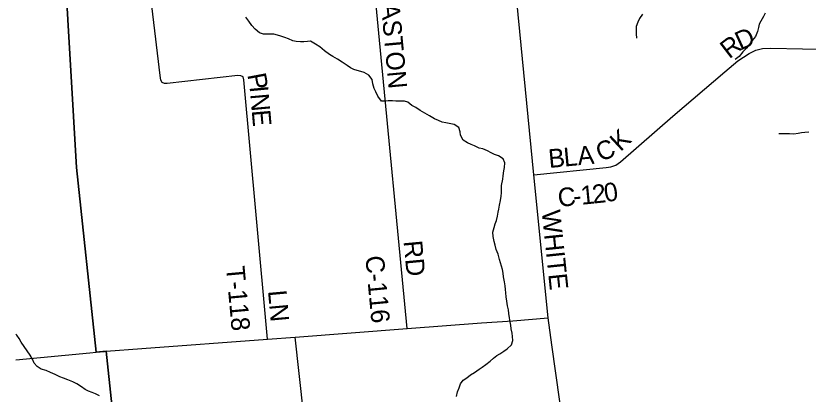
# Model space of a CAD drawing. Extents: x 114843 to 284848, y 317643 to 566895.
# Drawn here: x 114843 to 127623, y 496679 to 502773 of the extents above; entities that cross this region are included whole.
import ezdxf

# ---------------------------------------------------------------- set-up
doc = ezdxf.new("R2010")
doc.units = 0
for name, color, linetype in [('GM_X_County_Road', 7, 'Continuous'), ('GM_X_County_Road_Text', 7, 'Continuous'), ('GM_X_Minor_River', 7, 'Continuous'), ('GM_X_Township', 7, 'Continuous'), ('GM_X_Township_Road', 7, 'Continuous'), ('GM_X_Township_Road_Text', 7, 'Continuous')]:
    doc.layers.add(name, color=color, linetype=linetype)

msp = doc.modelspace()

# ---------------------------------------------------------------- linework, layer by layer
at = {"layer": 'GM_X_County_Road'}
for p, q in [((120089, 490833), (119349, 497598)), ((114843, 497230), (116035, 497345))]:
    msp.add_line(p, q, dxfattribs=at)
for points in [[(121157, 497734), (120698, 502496), (120596, 503572), (120490, 504780)], [(124347, 491390), (123488, 497476), (123431, 497909), (123200, 500213), (122812, 504177)], [(123200, 500213), (124367, 500328), (124438, 500340), (124521, 500367), (124598, 500424), (125439, 501156), (126280, 501874), (126487, 502047), (126673, 502167), (126778, 502218), (126886, 502248), (127021, 502253), (127530, 502244), (127850, 502234), (128029, 502247), (128164, 502281), (128669, 502431), (128769, 502455), (128883, 502473), (129145, 502502), (130245, 502620)], [(116273, 497367), (116302, 497369), (116873, 497414), (118904, 497565), (119349, 497598), (121157, 497734), (122355, 497826), (122862, 497861), (123431, 497909)], [(116035, 497345), (116138, 497355), (116273, 497367)]]:
    msp.add_lwpolyline(points, dxfattribs=at)
at = {"layer": 'GM_X_Minor_River'}
for points in [[(119491, 502353), (119433, 502353), (119363, 502359), (119309, 502371), (119241, 502402), (119183, 502426), (119119, 502444), (119062, 502462), (119006, 502478), (118950, 502477), (118898, 502479), (118836, 502479), (118772, 502501), (118706, 502557), (118652, 502620), (118603, 502690), (118555, 502750)], [(124949, 502798), (124905, 502728), (124875, 502674), (124851, 502601), (124850, 502535), (124850, 502481), (124852, 502415)], [(126929, 502817), (126903, 502765), (126857, 502690), (126831, 502638), (126820, 502586), (126806, 502520), (126776, 502442), (126720, 502375), (126680, 502323), (126628, 502251), (126571, 502191), (126509, 502120), (126445, 502068)], [(122840, 497475), (122859, 497546), (122853, 497608), (122847, 497662), (122833, 497730), (122827, 497790), (122818, 497842), (122808, 497908), (122794, 497976), (122788, 498036), (122776, 498102), (122763, 498176), (122751, 498248), (122745, 498310), (122741, 498363), (122735, 498423), (122724, 498487), (122710, 498571), (122704, 498629), (122692, 498687), (122675, 498741), (122661, 498793), (122647, 498849), (122625, 498935), (122591, 499011), (122572, 499081), (122560, 499137), (122542, 499219), (122538, 499287), (122557, 499364), (122577, 499422), (122595, 499474), (122611, 499546), (122623, 499608), (122633, 499660), (122644, 499725), (122658, 499801), (122670, 499867), (122676, 499921), (122678, 499983), (122679, 500041), (122699, 500141), (122705, 500198), (122715, 500274), (122725, 500330), (122728, 500404), (122702, 500468), (122628, 500518), (122562, 500540), (122508, 500567), (122451, 500601), (122373, 500631), (122319, 500643), (122241, 500679), (122185, 500701), (122129, 500726), (122060, 500772), (122016, 500852), (122010, 500904), (121990, 500972), (121912, 501024), (121857, 501036), (121781, 501048), (121717, 501059), (121663, 501087), (121597, 501115), (121513, 501161), (121439, 501203), (121366, 501246), (121296, 501298), (121230, 501330), (121168, 501384), (121114, 501400), (121046, 501397), (120971, 501401), (120921, 501403), (120847, 501403), (120793, 501397), (120743, 501400), (120683, 501478), (120647, 501548), (120621, 501602), (120600, 501678), (120588, 501746), (120538, 501816), (120462, 501860), (120409, 501876), (120349, 501894), (120297, 501910), (120241, 501937), (120185, 501971), (120109, 502029), (120030, 502077), (119954, 502117), (119902, 502150), (119820, 502210), (119746, 502272), (119675, 502318), (119597, 502366), (119545, 502359), (119491, 502353)], [(127636, 500900), (127568, 500896), (127518, 500886), (127460, 500877), (127390, 500867), (127323, 500875), (127201, 500874), (127151, 500872)], [(115553, 496960), (115479, 496996), (115404, 497028), (115332, 497059), (115254, 497083), (115186, 497123), (115138, 497177), (115112, 497243), (115075, 497307), (114979, 497447), (114931, 497519), (114896, 497573), (114860, 497629), (114843, 497647)], [(121951, 496641), (121967, 496715), (121993, 496779), (122013, 496843), (122057, 496906), (122117, 496940), (122178, 496990), (122242, 497026), (122314, 497079), (122366, 497115), (122422, 497157), (122492, 497210), (122548, 497258), (122602, 497300), (122652, 497330), (122714, 497371), (122766, 497409), (122840, 497475)], [(116190, 496652), (116128, 496684), (116074, 496704), (116016, 496727), (115962, 496753), (115900, 496797), (115827, 496843), (115763, 496877), (115683, 496911), (115611, 496938), (115553, 496960)]]:
    msp.add_lwpolyline(points, dxfattribs=at)
at = {"layer": 'GM_X_Township'}
for points in [[(118509, 479982), (117715, 485492), (117023, 490557), (116300, 497372), (116137, 497358), (115822, 500329), (115635, 503540), (115373, 506581), (116114, 506647), (116609, 506693), (118775, 506889), (118814, 506892), (122381, 507195), (122089, 510391), (123224, 510510), (125276, 510767), (127404, 510991), (129429, 511202), (129072, 515040), (132163, 515345), (135818, 515702), (136279, 515744)], [(114843, 506533), (115373, 506581), (115635, 503540), (115822, 500329), (116137, 497358), (116300, 497372), (117023, 490557), (117715, 485492), (118509, 479982), (118517, 479929), (118526, 479866), (118920, 477051), (118986, 476383), (119167, 475360), (119170, 475341), (119480, 473036), (117042, 472937), (117092, 470938), (115081, 470755), (114843, 471114)]]:
    msp.add_lwpolyline(points, dxfattribs=at)
at = {"layer": 'GM_X_Township_Road'}
msp.add_line((118904, 497565), (118720, 499568), dxfattribs=at)
msp.add_lwpolyline([(118720, 499568), (118525, 501683), (118521, 501744), (118509, 501789), (118473, 501809), (118423, 501812), (117286, 501686), (117240, 501686), (117204, 501699), (117181, 501736), (117170, 501813), (116985, 503389), (116981, 503426)], dxfattribs=at)

# ---------------------------------------------------------------- texts
at = {"layer": 'GM_X_County_Road_Text'}
for s, rotation, p in [('EASTON', 275.246, (120707, 503229)), ('D', 24.4761, (126530, 502212)), ('R', 37.6515, (126350, 502071)), ('K', 42.8832, (124596, 500576)), ('C', 23.6441, (124279, 500417)), ('B', 5.3542, (123446, 500322)), ('L', 5.3562, (123692, 500345)), ('A', 5.3715, (123915, 500366)), ('2', 6.1524, (124154, 499748)), ('0', 8.8796, (124354, 499770)), ('C', 5.3073, (123598, 499695)), ('1', 5.5166, (123967, 499730)), ('-', 5.3447, (123843, 499718)), ('WHITE', 275.9719, (123324, 499630)), ('RD', 275.3369, (121096, 499142)), ('C-116', 275.3807, (120479, 498898))]:
    msp.add_text(s, height=300, rotation=rotation, dxfattribs=at).set_placement(p)
at = {"layer": 'GM_X_Township_Road_Text'}
for s, rotation, p in [('P', 280.6133, (118576, 501825)), ('I', 275.4678, (118612, 501633)), ('N', 275.0528, (118623, 501511)), ('E', 275.0396, (118647, 501248)), ('T-118', 275.197, (118232, 498729)), ('LN', 275.0875, (118910, 498343))]:
    msp.add_text(s, height=300, rotation=rotation, dxfattribs=at).set_placement(p)

doc.saveas('drawing.dxf')
